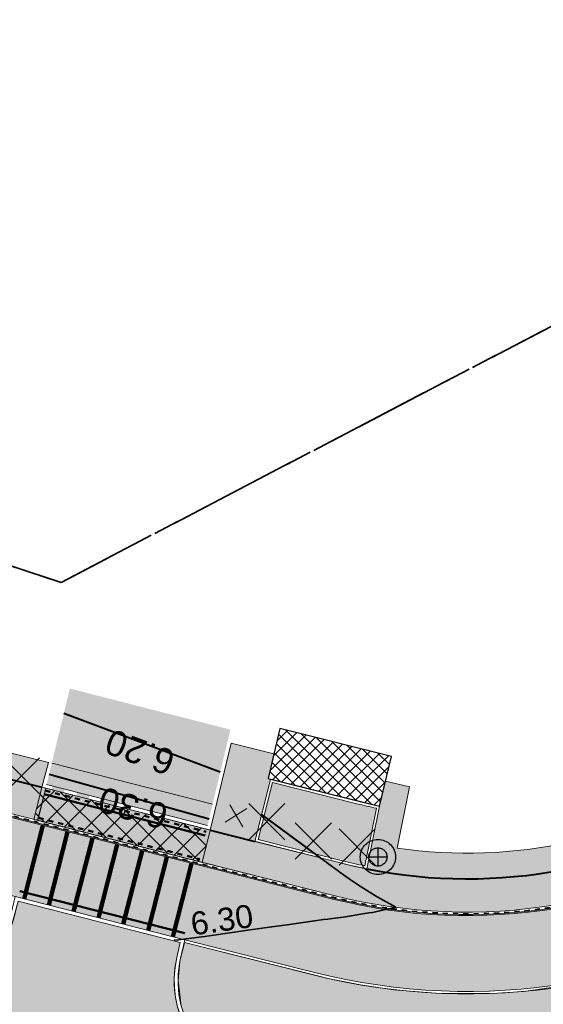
# Model space of a CAD drawing. Header units: metres. Extents: x 538891 to 1080079, y 6588829 to 13178720.
# Tile 598 of 656: x 540077 to 540097, y 6589278 to 6589317. Entities that reach past the tile are written whole.
import ezdxf

# ---------------------------------------------------------------- set-up
doc = ezdxf.new("R2010")
doc.units = ezdxf.units.M
doc.header["$LTSCALE"] = 0.4
for name, pattern in [('#16_019061_PP_TL_liiklusskeem$0$VIA31', [1, 0.5, -0.5]), ('#9_DASHED', [47.625, 31.75, -15.875]), ('#9_VIA31', [1, 0.5, -0.5]), ('KATASTRIPIIR', [17.5, 10, -2.5, 2.500000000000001, -2.500000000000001])]:
    doc.linetypes.add(name, pattern=pattern)
doc.layers.add('GEO', color=7, linetype='Continuous')
doc.layers.add('KOLDE PST', color=7, linetype='Continuous')
doc.styles.add('Swis721 Lt BT', font='swissl.ttf')

# ---------------------------------------------------------------- blocks, each defined once
blk = doc.blocks.new('#9_019061_PP_TL (2D)')
at = {"linetype": 'Continuous', "lineweight": 0, "true_color": 0xffdf7f}
blk.add_hatch(color=41, dxfattribs=at).paths.add_polyline_path([(540078.0032806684, 6589286.742313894), (539977.6468669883, 6589311.778495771), (539969.9075633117, 6589313.554667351), (539852.4138452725, 6589342.430809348), (539846.469636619, 6589343.924182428), (539792.5735380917, 6589357.385167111), (539787.216163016, 6589358.722468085), (539640.4988541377, 6589395.799547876), (539628.2653642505, 6589398.679031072), (539563.8528905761, 6589414.96441731), (539555.9774451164, 6589416.819425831), (539478.7291213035, 6589436.23695716), (539478.412205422, 6589434.976177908), (539555.6416252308, 6589415.563398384), (539563.5342388, 6589413.704075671), (539630.8259227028, 6589396.690739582), (539632.5627005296, 6589396.29121415), (539640.054637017, 6589394.570937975), (539786.8498664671, 6589357.474166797), (539792.2585289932, 6589356.123910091), (539846.1546275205, 6589342.662925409), (539852.1035803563, 6589341.168376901), (539969.5972983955, 6589312.292234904), (539977.3441096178, 6589310.514182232), (540019.7245198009, 6589299.9414284), (540032.9319836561, 6589296.646527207), (540077.6886104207, 6589285.480972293), (540077.6957445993, 6589285.479145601)])
at = {"linetype": 'Continuous', "lineweight": 0, "true_color": 0xadadad}
h = blk.add_hatch(color=253, dxfattribs=at)
edge = h.paths.add_edge_path()
edge.add_line((539477.7626632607, 6589431.943014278), (539486.2567841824, 6589429.807888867))
edge.add_line((539486.2567841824, 6589429.807888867), (539486.1105153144, 6589429.225990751))
edge.add_line((539486.1105153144, 6589429.225990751), (539487.5652606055, 6589428.86031858))
edge.add_line((539487.5652606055, 6589428.86031858), (539487.7115294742, 6589429.442216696))
edge.add_line((539487.7115294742, 6589429.442216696), (539555.6592118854, 6589412.362541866))
edge.add_line((539555.6592118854, 6589412.362541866), (539562.7557662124, 6589410.648743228))
edge.add_line((539562.7557662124, 6589410.648743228), (539566.8068955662, 6589409.679105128))
edge.add_line((539566.8068955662, 6589409.679105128), (539620.1116983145, 6589396.202067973))
edge.add_arc((539619.5969534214, 6589394.166131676), 2.099999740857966, -13.653471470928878, 75.8112727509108, ccw=False)
edge.add_line((539621.6376095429, 6589393.670428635), (539620.7163126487, 6589389.877732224))
edge.add_line((539620.7163126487, 6589389.877732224), (539624.408929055, 6589388.980746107))
edge.add_line((539624.408929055, 6589388.980746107), (539625.312583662, 6589392.700814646))
edge.add_arc((539627.353239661, 6589392.205112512), 2.099999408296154, 75.81124942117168, 166.3465518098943, ccw=False)
edge.add_line((539627.8679853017, 6589394.241048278), (539632.6017820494, 6589393.044203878))
edge.add_line((539632.6017820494, 6589393.044203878), (539643.071860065, 6589390.610996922))
edge.add_line((539643.071860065, 6589390.610996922), (539786.0372070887, 6589354.482079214))
edge.add_line((539786.0372070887, 6589354.482079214), (539792.3012314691, 6589352.918019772))
edge.add_line((539792.3012314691, 6589352.918019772), (539845.3438683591, 6589339.670194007))
edge.add_line((539845.3438683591, 6589339.670194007), (539851.4124813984, 6589338.145976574))
edge.add_line((539851.4124813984, 6589338.145976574), (539860.7490034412, 6589335.851362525))
edge.add_line((539860.7490034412, 6589335.851362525), (539968.6993229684, 6589309.320678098))
edge.add_line((539968.6993229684, 6589309.320678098), (539969.2265677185, 6589309.197134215))
edge.add_line((539969.2265677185, 6589309.197134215), (539974.9736439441, 6589307.850480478))
edge.add_line((539974.9736439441, 6589307.850480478), (539975.8875834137, 6589307.636268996))
edge.add_line((539975.8875834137, 6589307.636268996), (539978.9424721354, 6589306.920423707))
edge.add_line((539978.9424721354, 6589306.920423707), (540047.1253681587, 6589289.910655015))
edge.add_arc((540046.6170546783, 6589287.873103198), 2.100000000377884, -13.970976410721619, 75.99219687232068, ccw=False)
edge.add_line((540048.6549327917, 6589287.366099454), (540047.8150951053, 6589283.990410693))
edge.add_line((540047.8150951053, 6589283.990410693), (540051.5026840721, 6589283.072975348))
edge.add_line((540051.5026840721, 6589283.072975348), (540052.341280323, 6589286.443674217))
edge.add_arc((540054.3791583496, 6589285.936670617), 2.099999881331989, 75.99219364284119, 166.0290268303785, ccw=False)
edge.add_line((540054.8874719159, 6589287.97422229), (540076.8168840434, 6589282.503433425))
edge.add_line((540076.8168840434, 6589282.503433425), (540083.4395259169, 6589280.809379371))
edge.add_line((540083.4395259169, 6589280.809379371), (540088.49419581, 6589279.535390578))
edge.add_arc((540094.4575246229, 6589303.195456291), 24.40000000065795, 255.8536971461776, 302.8232301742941)
edge.add_line((540107.6835194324, 6589282.690991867), (540136.9506649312, 6589301.569178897))
edge.add_arc((540138.0889677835, 6589299.804450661), 2.09999979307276, 48.26669205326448, 122.8232344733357, ccw=False)
edge.add_line((540139.4868626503, 6589301.371578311), (540137.7712634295, 6589305.668443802))
edge.add_line((540137.7712634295, 6589305.668443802), (540106.0573725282, 6589285.212032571))
edge.add_arc((540094.4575246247, 6589303.195456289), 21.39999999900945, 255.8536971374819, 302.82323016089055, ccw=False)
edge.add_line((540089.2273919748, 6589282.444415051), (540083.9478910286, 6589283.775070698))
edge.add_line((540083.9478910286, 6589283.775070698), (540077.6641051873, 6589285.384020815))
edge.add_line((540077.6641051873, 6589285.384020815), (540032.9077782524, 6589296.549500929))
edge.add_line((540032.9077782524, 6589296.549500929), (540019.7003143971, 6589299.844402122))
edge.add_line((540019.7003143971, 6589299.844402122), (539977.3208196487, 6589310.41692758))
edge.add_line((539977.3208196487, 6589310.41692758), (539969.5741785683, 6589312.194941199))
edge.add_line((539969.5741785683, 6589312.194941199), (539852.0794640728, 6589341.071328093))
edge.add_line((539852.0794640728, 6589341.071328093), (539846.1303289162, 6589342.565922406))
edge.add_line((539846.1303289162, 6589342.565922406), (539792.2343076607, 6589356.026887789))
edge.add_line((539792.2343076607, 6589356.026887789), (539786.8255053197, 6589357.3771794))
edge.add_line((539786.8255053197, 6589357.3771794), (539640.031194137, 6589394.473718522))
edge.add_line((539640.031194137, 6589394.473718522), (539632.5402822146, 6589396.193759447))
edge.add_line((539632.5402822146, 6589396.193759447), (539630.8024549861, 6589396.593526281))
edge.add_line((539630.8024549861, 6589396.593526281), (539563.5105163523, 6589413.606926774))
edge.add_line((539563.5105163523, 6589413.606926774), (539555.6179698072, 6589415.466233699))
edge.add_line((539555.6179698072, 6589415.466233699), (539478.485107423, 6589434.854742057))
edge.add_line((539478.485107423, 6589434.854742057), (539477.7626632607, 6589431.943014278))
at = {"linetype": 'Continuous', "lineweight": 0, "true_color": 0xffdf7f}
h = blk.add_hatch(color=41, dxfattribs=at)
edge = h.paths.add_edge_path()
edge.add_line((540083.9959051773, 6589283.866096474), (540089.251831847, 6589282.541382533))
edge.add_arc((540094.4575246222, 6589303.195456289), 21.29999999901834, 255.8536971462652, 302.8232301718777)
edge.add_line((540106.0031676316, 6589285.296067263), (540137.8191059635, 6589305.818302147))
edge.add_line((540137.8191059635, 6589305.818302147), (540139.8208759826, 6589300.80469733))
edge.add_line((540139.8208759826, 6589300.80469733), (540140.3260681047, 6589299.929966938))
edge.add_line((540140.3260681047, 6589299.929966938), (540143.4738570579, 6589302.477656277))
edge.add_line((540143.4738570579, 6589302.477656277), (540142.9381833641, 6589303.405164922))
edge.add_arc((540145.5360448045, 6589304.905535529), 2.999999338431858, 122.82321811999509, 210.0081807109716, ccw=False)
edge.add_line((540143.9098987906, 6589307.426576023), (540145.5981616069, 6589308.515556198))
edge.add_line((540145.5981616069, 6589308.515556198), (540145.707795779, 6589308.599105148))
edge.add_line((540145.707795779, 6589308.599105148), (540142.1975151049, 6589315.181875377))
edge.add_line((540142.1975151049, 6589315.181875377), (540142.0505820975, 6589315.10048517))
edge.add_line((540142.0505820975, 6589315.10048517), (540139.902, 6589313.927))
edge.add_line((540139.902, 6589313.927), (540138.547, 6589314.418))
edge.add_line((540138.547, 6589314.418), (540134.9162657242, 6589312.506830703))
edge.add_line((540134.9162657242, 6589312.506830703), (540135.561, 6589311.282))
edge.add_line((540135.561, 6589311.282), (540136.698940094, 6589308.623853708))
edge.add_arc((540134.8603342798, 6589307.836754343), 1.99999918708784, -57.17678947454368, 23.175562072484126, ccw=False)
edge.add_line((540135.944431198, 6589306.156060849), (540105.2985039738, 6589286.388518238))
edge.add_arc((540094.4575246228, 6589303.195456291), 20.00000000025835, 255.8536971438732, 302.82323016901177, ccw=False)
edge.add_line((540089.5695501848, 6589283.801959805), (540084.2902316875, 6589285.132569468))
edge.add_line((540084.2902316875, 6589285.132569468), (540078.0032806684, 6589286.742313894))
edge.add_line((540078.0032806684, 6589286.742313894), (540077.6886104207, 6589285.480972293))
edge.add_line((540077.6886104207, 6589285.480972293), (540083.9959051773, 6589283.866096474))
at = {"linetype": 'Continuous', "lineweight": 9}
h = blk.add_hatch(dxfattribs=at)
h.set_pattern_fill('#9_ANSI37_1', style=0, pattern_type=2)
h.set_pattern_definition([(45, (0, 0), (-0.4490128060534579, 0.4490128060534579), []), (135, (0, 0), (-0.4490128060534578, -0.4490128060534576), [])])
h.paths.add_polyline_path([(540077.5420555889, 6589285.517533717), (540077.8567259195, 6589286.778875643), (540084.4315667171, 6589285.096947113), (540084.1138483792, 6589283.836369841)])
at = {"linetype": 'Continuous', "lineweight": 0, "true_color": 0xadadad}
h = blk.add_hatch(color=253, dxfattribs=at)
edge = h.paths.add_edge_path()
edge.add_line((540090.4674043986, 6589283.702319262), (540090.9167884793, 6589285.955294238))
edge.add_arc((540094.457522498, 6589303.19544702), 17.59999049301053, 255.8536964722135, 258.3941358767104, ccw=False)
edge.add_line((540090.1561071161, 6589286.129179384), (540086.8592127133, 6589286.960135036))
edge.add_line((540086.8592127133, 6589286.960135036), (540086.2970956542, 6589284.72988294))
edge.add_line((540086.2970956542, 6589284.72988294), (540089.5942812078, 6589283.898853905))
edge.add_arc((540093.1482727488, 6589297.650055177), 14.20304165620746, 255.5090253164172, 259.1199736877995)
at = {"linetype": 'Continuous', "lineweight": 0, "true_color": 0xffcdcd}
h = blk.add_hatch(color=254, dxfattribs=at)
edge = h.paths.add_edge_path()
edge.add_arc((540087.0193858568, 6589279.20546182), 4.000027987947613, 166.7333865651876, 255.4242021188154, ccw=False)
edge.add_line((540083.1261075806, 6589280.123398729), (540083.2602063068, 6589280.700419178))
edge.add_line((540083.2602063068, 6589280.700419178), (540076.9267293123, 6589282.320505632))
edge.add_line((540076.9267293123, 6589282.320505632), (540076.6683064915, 6589281.352277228))
edge.add_arc((540071.9425969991, 6589282.985573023), 4.999998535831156, 259.6535575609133, 340.93386922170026, ccw=False)
edge.add_line((540071.0445989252, 6589278.066875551), (540086.0127365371, 6589275.334172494))
at = {"color": 5, "linetype": 'Continuous', "lineweight": 40, "true_color": 0x0000ff}
for p, q in [((540078.7132735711, 6589289.663133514), (540084.8179900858, 6589287.377482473)), ((540084.380751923, 6589285.522073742), (540078.1335933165, 6589287.277557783)), ((540086.4376188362, 6589285.696589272), (540088.7255248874, 6589284.014689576)), ((540084.4315667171, 6589285.096947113), (540086.1756882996, 6589284.65735533))]:
    blk.add_line(p, q, dxfattribs=at)
at = {"color": 7, "linetype": '#9_DASHED', "lineweight": 9}
blk.add_line((540084.5166561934, 6589286.106863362), (540078.2398572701, 6589287.714024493), dxfattribs=at)
at = {"color": 1, "linetype": 'Continuous', "lineweight": 9, "true_color": 0xff0000}
for p, q in [((540078.0032806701, 6589286.742313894), (540084.2902316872, 6589285.132569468)), ((540078.0404872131, 6589286.887626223), (540084.3274382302, 6589285.277881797))]:
    blk.add_line(p, q, dxfattribs=at)
at = {"color": 5, "linetype": '#9_DASHED', "lineweight": 50, "true_color": 0x0000ff}
for p, q in [((540077.9412697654, 6589286.500126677), (540084.2282207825, 6589284.890382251)), ((540076.9885853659, 6589282.718254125), (540083.4345352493, 6589281.068453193))]:
    blk.add_line(p, q, dxfattribs=at)
at = {"color": 1, "linetype": 'Continuous', "lineweight": 9, "true_color": 0xff0000, "flags": 128}
for points in [[(539981.796562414, 6589300.260590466), (540047.6818387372, 6589283.868991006), (540051.5635113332, 6589282.90326959), (540070.7354442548, 6589278.133483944, 0.4156852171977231), (540076.8006875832, 6589281.802804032), (540076.9267293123, 6589282.320505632), (540083.2602063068, 6589280.700419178), (540083.1261075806, 6589280.123398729, 0.4512525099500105), (540086.5931442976, 6589275.228208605, 0.08837106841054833), (540098.6632348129, 6589275.514511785, 0.08862814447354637), (540108.4754501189, 6589279.39720579), (540134.2044392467, 6589295.299090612, 0.03171887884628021), (540139.3733184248, 6589298.965877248), (540144.0966168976, 6589302.788718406, 0.1623687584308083), (540145.7917529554, 6589305.460266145, 0.07592737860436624), (540145.9654709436, 6589307.344822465, 0.06130623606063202), (540145.4996302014, 6589308.993169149)], [(539981.8327769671, 6589300.406153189), (540047.7180532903, 6589284.014553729), (540051.5997258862, 6589283.048832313), (540070.771658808, 6589278.279046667, 0.4156852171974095), (540076.6549448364, 6589281.838287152), (540076.8168840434, 6589282.503433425), (540083.4395259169, 6589280.809379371), (540083.2721590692, 6589280.089207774, 0.4515373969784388), (540086.6125160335, 6589275.376992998, 0.08839653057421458), (540098.6334344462, 6589275.661521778, 0.08862814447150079), (540108.3965886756, 6589279.524802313), (540134.1255777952, 6589295.42668713, 0.03171887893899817), (540139.278950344, 6589299.082473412), (540144.0020705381, 6589302.905170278, 0.1623569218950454), (540145.6461773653, 6589305.496428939, 0.07563966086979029), (540145.8161509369, 6589307.328893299, 0.06104989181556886), (540145.361347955, 6589308.935048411)]]:
    blk.add_lwpolyline(points, format="xyb", dxfattribs=at)
at = {"color": 26, "linetype": 'Continuous', "lineweight": 9, "true_color": 0x7f1f00, "flags": 128}
for points in [[(539478.3783714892, 6589434.840327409), (539555.608507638, 6589415.427367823), (539563.5010273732, 6589413.568067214), (539630.7930678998, 6589396.554640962), (539632.5313148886, 6589396.154777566), (539640.0218169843, 6589394.43483074), (539786.8157608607, 6589357.338384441), (539792.2246191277, 6589355.988078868), (539846.1206094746, 6589342.527121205), (539852.0698175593, 6589341.032508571), (539969.5649306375, 6589312.156023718), (539977.311503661, 6589310.378025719), (540019.6906322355, 6589299.805591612), (540032.8980960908, 6589296.510690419), (540077.6543030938, 6589285.345240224), (540083.9380421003, 6589283.736302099), (540089.2176160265, 6589282.405628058, 0.2078616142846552), (540106.079054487, 6589285.178418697), (540137.8949928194, 6589305.700653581)], [(539478.412205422, 6589434.976177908), (539555.6416252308, 6589415.563398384), (539563.5342388, 6589413.704075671), (539630.8259227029, 6589396.690739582), (539632.5627005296, 6589396.29121415), (539640.0546370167, 6589394.570937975), (539786.8498664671, 6589357.474166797), (539792.2585289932, 6589356.123910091), (539846.1546275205, 6589342.662925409), (539852.1035803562, 6589341.168376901), (539969.5972983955, 6589312.292234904), (539977.3441096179, 6589310.514182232), (540019.7245198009, 6589299.9414284), (540032.9319836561, 6589296.646527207), (540077.6886104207, 6589285.480972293), (540083.9725133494, 6589283.871992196), (540089.2518318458, 6589282.541382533, 0.2078616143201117), (540106.0031676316, 6589285.296067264), (540137.8191059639, 6589305.818302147)]]:
    blk.add_lwpolyline(points, format="xyb", dxfattribs=at)
at = {"color": 26, "linetype": '#9_VIA31', "lineweight": 35, "true_color": 0x7f1f00, "flags": 128}
blk.add_lwpolyline([(538967.1483286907, 6589597.119765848), (538965.7734895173, 6589591.531124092), (538963.4364157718, 6589580.668595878, 0.09040084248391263), (538963.1941860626, 6589573.007599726), (538965.8296753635, 6589555.415316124, 0.2761386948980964), (538973.2353764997, 6589546.397497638), (538977.321869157, 6589545.18539376), (538983.1510333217, 6589543.646879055, 0.05419097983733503), (538991.0305051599, 6589542.457839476), (538997.3019925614, 6589542.197423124, -0.05419032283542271), (539002.2450342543, 6589541.451494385), (539020.5147111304, 6589536.629505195), (539037.1212181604, 6589531.450152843, 0.09107514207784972), (539048.3728820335, 6589530.085704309), (539075.1435589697, 6589531.719990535, -0.0767516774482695), (539091.290335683, 6589530.226055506), (539160.9258938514, 6589512.781363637), (539209.5338009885, 6589500.51189191), (539288.5486192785, 6589480.452743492, 0.01912560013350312), (539291.6426194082, 6589479.792093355), (539316.1156700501, 6589475.537682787), (539397.2134255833, 6589455.141470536), (539432.3306023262, 6589446.274454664), (539471.4817875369, 6589436.614109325), (539478.3952884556, 6589434.908252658), (539555.6250664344, 6589415.495383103), (539563.5176330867, 6589413.636071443), (539630.8094953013, 6589396.622690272), (539632.5470077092, 6589396.222995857), (539640.0382270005, 6589394.502884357), (539786.8328136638, 6589357.40627562), (539792.2415740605, 6589356.055994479), (539846.1376184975, 6589342.595023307), (539852.0866989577, 6589341.100442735), (539969.5811145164, 6589312.224129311), (539977.3278066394, 6589310.446103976), (540019.7075760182, 6589299.873510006), (540032.9150398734, 6589296.578608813), (540077.6714567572, 6589285.413106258), (540083.9552777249, 6589283.804147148), (540089.2347239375, 6589282.473505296, 0.2078616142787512), (540106.0411110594, 6589285.23724298), (540137.8570493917, 6589305.759477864)], format="xyb", dxfattribs=at)
at = {"color": 41, "linetype": 'Continuous', "lineweight": 9, "true_color": 0xffdf7f, "flags": 128}
blk.add_lwpolyline([(539640.054637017, 6589394.570937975), (539786.8498664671, 6589357.474166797), (539792.2585289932, 6589356.123910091), (539846.1546275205, 6589342.662925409), (539852.1035803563, 6589341.168376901), (539969.5972983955, 6589312.292234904), (539977.3441096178, 6589310.514182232), (540019.7245198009, 6589299.9414284), (540032.9319836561, 6589296.646527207), (540077.6886104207, 6589285.480972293), (540077.6957445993, 6589285.479145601), (540078.0032806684, 6589286.742313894), (539977.6468669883, 6589311.778495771), (539969.9075633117, 6589313.554667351), (539852.4138452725, 6589342.430809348), (539846.469636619, 6589343.924182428), (539792.5735380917, 6589357.385167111), (539787.216163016, 6589358.722468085), (539640.4988541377, 6589395.799547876)], dxfattribs=at)
at = {"color": 251, "linetype": 'Continuous', "lineweight": 9, "true_color": 0x5b5b5b, "flags": 128}
blk.add_lwpolyline([(539978.9424721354, 6589306.920423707), (540047.1253681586, 6589289.910655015, -0.4140253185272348), (540048.6549327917, 6589287.366099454), (540047.8150951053, 6589283.990410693), (540051.5026840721, 6589283.072975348), (540052.341280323, 6589286.443674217, -0.4144018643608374), (540054.8874719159, 6589287.97422229), (540076.8168840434, 6589282.503433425), (540083.4395259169, 6589280.809379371), (540088.4941958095, 6589279.535390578, 0.2078616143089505), (540107.6835194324, 6589282.690991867), (540136.9506649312, 6589301.569178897, -0.337297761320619), (540139.4868626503, 6589301.371578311), (540137.7712634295, 6589305.668443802), (540106.057372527, 6589285.212032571, -0.2078616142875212), (540089.2273919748, 6589282.444415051), (540083.9478910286, 6589283.775070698), (540077.6641051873, 6589285.384020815), (540032.9077782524, 6589296.549500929), (540019.7003143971, 6589299.844402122)], format="xyb", dxfattribs=at)
at = {"color": 41, "linetype": 'Continuous', "lineweight": 9, "true_color": 0xffdf7f, "flags": 128}
blk.add_lwpolyline([(540083.9959051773, 6589283.866096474), (540089.251831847, 6589282.541382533, 0.2078616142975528), (540106.0031676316, 6589285.296067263), (540137.8191059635, 6589305.818302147), (540139.8208759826, 6589300.80469733), (540140.3260681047, 6589299.929966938), (540143.4738570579, 6589302.477656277), (540142.9381833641, 6589303.405164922, -0.39989535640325), (540143.9098987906, 6589307.426576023), (540145.5981616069, 6589308.515556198), (540145.707795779, 6589308.599105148), (540142.1975151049, 6589315.181875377), (540142.0505820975, 6589315.10048517), (540139.902, 6589313.927), (540138.547, 6589314.418), (540134.9162657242, 6589312.506830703), (540135.561, 6589311.282), (540136.698940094, 6589308.623853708, -0.3657123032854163), (540135.944431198, 6589306.156060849), (540105.2985039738, 6589286.388518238, -0.2078616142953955), (540089.5695501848, 6589283.801959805), (540084.2902316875, 6589285.132569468), (540078.0032806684, 6589286.742313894), (540077.6886104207, 6589285.480972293)], format="xyb", close=True, dxfattribs=at)
at = {"color": 5, "linetype": 'Continuous', "lineweight": 40, "true_color": 0x0000ff, "flags": 128}
for points in [[(540024.6864499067, 6589302.870929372), (540024.6292557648, 6589301.719897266, 0.3582332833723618), (540026.142683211, 6589299.680115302), (540033.2466539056, 6589297.907868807), (540077.8567258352, 6589286.778875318)], [(540090.5453387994, 6589283.581818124, 0.1948492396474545), (540105.2985039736, 6589286.388518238), (540125.2187078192, 6589299.237647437)]]:
    blk.add_lwpolyline(points, format="xyb", dxfattribs=at)
at = {"color": 144, "linetype": 'Continuous', "lineweight": 9, "true_color": 0x007299, "flags": 128}
for points in [[(540083.4168854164, 6589280.711958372), (540088.4697559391, 6589279.438423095, 0.2078616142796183), (540107.7377243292, 6589282.606957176), (540137.004869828, 6589301.485144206, -0.4286786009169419), (540139.8208759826, 6589300.80469733)], [(540083.4395259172, 6589280.809379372), (540088.4941958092, 6589279.535390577, 0.2078616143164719), (540107.6835194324, 6589282.690991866), (540136.9506649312, 6589301.569178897, -0.3372977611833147), (540139.4868626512, 6589301.37157831)]]:
    blk.add_lwpolyline(points, format="xyb", dxfattribs=at)
for points in [[(540090.5453388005, 6589283.581818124), (540091.0343620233, 6589286.033522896, -0.01250586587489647), (540090.1805469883, 6589286.226146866), (540086.786685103, 6589287.08154239), (540086.1756882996, 6589284.65735533), (540089.5695501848, 6589283.801959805, 0.01748804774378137), (540090.5461152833, 6589283.585711)], [(540090.4674043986, 6589283.702319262), (540090.9167884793, 6589285.955294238, -0.01108521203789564), (540090.1561071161, 6589286.129179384), (540086.8592127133, 6589286.960135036), (540086.2970956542, 6589284.72988294), (540089.5942811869, 6589283.89885391, 0.01575703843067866)]]:
    blk.add_lwpolyline(points, format="xyb", close=True, dxfattribs=at)
at = {"color": 7, "linetype": 'Continuous', "lineweight": 9, "flags": 128}
blk.add_lwpolyline([(540077.5420555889, 6589285.517533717), (540077.8567259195, 6589286.778875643), (540084.4315667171, 6589285.096947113), (540084.1138483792, 6589283.836369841)], close=True, dxfattribs=at)
at = {"color": 5, "linetype": 'Continuous', "lineweight": 35, "true_color": 0x0000ff, "flags": 128}
blk.add_lwpolyline([(540083.0229225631, 6589280.811901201), (540083.1341424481, 6589280.801182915), (540083.1344331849, 6589280.801217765), (540083.1936544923, 6589280.80614888), (540084.0989405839, 6589280.930738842), (540084.219731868, 6589280.947664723), (540084.3823869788, 6589280.970605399), (540085.2890159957, 6589281.098475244), (540085.9907903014, 6589281.197452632), (540086.3583001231, 6589281.249285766), (540086.8330896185, 6589281.316249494), (540087.4275842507, 6589281.400096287), (540088.0584409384, 6589281.489071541), (540088.4968683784, 6589281.550906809), (540088.8557457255, 6589281.601522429), (540089.0208155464, 6589281.624803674), (540089.2034615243, 6589281.640505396), (540089.6182224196, 6589281.69598216), (540090.6182128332, 6589281.863381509), (540090.7683116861, 6589281.882583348), (540090.8854502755, 6589281.902962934), (540091.677079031, 6589282.081857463), (540091.0584540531, 6589282.426804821), (540090.8808187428, 6589282.532545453), (540090.3269107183, 6589282.878786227), (540089.9420737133, 6589283.134750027), (540089.6379581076, 6589283.351556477), (540089.4828481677, 6589283.457961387), (540089.3819995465, 6589283.532097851), (540089.0565177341, 6589283.77136806), (540088.9775151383, 6589283.829444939), (540088.7255248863, 6589284.014689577)], dxfattribs=at)
at = {"color": 254, "linetype": 'Continuous', "lineweight": 9, "true_color": 0xffcdcd, "flags": 128}
blk.add_lwpolyline([(540086.0127365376, 6589275.334172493, -0.407536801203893), (540083.1261075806, 6589280.123398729), (540083.2602063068, 6589280.700419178), (540076.9267293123, 6589282.320505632), (540076.6683064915, 6589281.352277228, -0.3703096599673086), (540071.0445989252, 6589278.066875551), (540086.0127365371, 6589275.334172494)], format="xyb", close=True, dxfattribs=at)
at = {"color": 254, "linetype": 'Continuous', "lineweight": 9, "true_color": 0xd7cdff}
blk.add_solid([(540078.9480059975, 6589290.629484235), (540085.2141843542, 6589289.025042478), (540078.2398572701, 6589287.714024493), (540084.5166561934, 6589286.106863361)], dxfattribs=at)
at = {"color": 163, "linetype": 'Continuous', "lineweight": 9, "true_color": 0x6f82b8}
blk.add_solid([(540078.0404872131, 6589286.887626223), (540084.3274382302, 6589285.277881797), (540078.2398572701, 6589287.714024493), (540084.5166561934, 6589286.106863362)], dxfattribs=at)
at = {"color": 5, "true_color": 0x0000ff, "attachment_point": 8, "style": 'Swis721 Lt BT'}
for s, insert, char_height, rotation, line_spacing_factor in [('6.20', (540081.8617304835, 6589288.624388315), 0.9999999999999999, 159.87207509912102, 0.25), ('6.30', (540081.5548167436, 6589286.45182913), 1, 164.09649799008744, 0.25), ('6.30', (540084.9463002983, 6589281.135980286), 0.9000000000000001, 8.027975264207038, 1.004016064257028)]:
    blk.add_mtext(s, dxfattribs=dict(at, insert=insert, char_height=char_height, rotation=rotation, line_spacing_factor=line_spacing_factor))
blk = doc.blocks.new('KOLDE PST TL')
at = {"color": 7}
blk.add_blockref('#9_019061_PP_TL (2D)', (0, 0), dxfattribs=at)
blk = doc.blocks.new('#13_Kolde pst HP -xref$0$likvideeritav')
at = {"color": 1, "linetype": 'Continuous', "lineweight": 25, "true_color": 0xff0000}
for p, q in [((0.7071067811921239, -0.7071067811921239), (-0.7071067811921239, 0.7071067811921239)), ((0.7071067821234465, 0.7071067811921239), (-0.7071067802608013, -0.7071067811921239))]:
    blk.add_line(p, q, dxfattribs=at)
blk = doc.blocks.new('#13_KOLDE TAIM (2D)')
at = {"linetype": 'Continuous', "lineweight": 0, "true_color": 0xc4f877}
h = blk.add_hatch(color=71, dxfattribs=at)
edge = h.paths.add_edge_path()
edge.add_line((540091.034362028, 6589286.033522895), (540090.5453388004, 6589283.581818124))
edge.add_arc((540094.4575246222, 6589303.19545629), 19.99999999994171, 258.7196811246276, 302.8232301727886)
edge.add_line((540105.2985039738, 6589286.388518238), (540125.2187078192, 6589299.237647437))
edge.add_line((540125.2187078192, 6589299.237647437), (540123.8635853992, 6589301.338514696))
edge.add_line((540123.8635853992, 6589301.338514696), (540127.6451464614, 6589303.777735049))
edge.add_line((540127.6451464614, 6589303.777735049), (540129.000268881, 6589301.676867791))
edge.add_line((540129.000268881, 6589301.676867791), (540135.944431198, 6589306.156060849))
edge.add_arc((540134.8603342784, 6589307.836754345), 1.999999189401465, 302.8232105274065, 383.1755620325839)
edge.add_line((540136.698940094, 6589308.623853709), (540135.561, 6589311.282))
edge.add_line((540135.561, 6589311.282), (540134.916265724, 6589312.506830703))
edge.add_line((540134.916265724, 6589312.506830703), (540134.0313732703, 6589312.041035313))
edge.add_line((540134.0313732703, 6589312.041035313), (540134.657455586, 6589310.851638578))
edge.add_line((540134.657455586, 6589310.851638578), (540135.7796366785, 6589308.230304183))
edge.add_arc((540134.8603337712, 6589307.836754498), 0.9999995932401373, -57.176789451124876, 23.175562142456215, ccw=False)
edge.add_line((540135.4023822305, 6589306.996407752), (540130.4584084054, 6589303.807396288))
edge.add_line((540130.4584084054, 6589303.807396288), (540129.1657736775, 6589303.265134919))
edge.add_line((540129.1657736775, 6589303.265134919), (540127.9434443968, 6589305.160130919))
edge.add_line((540127.9434443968, 6589305.160130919), (540122.4811895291, 6589301.636812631))
edge.add_line((540122.4811895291, 6589301.636812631), (540123.836311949, 6589299.535945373))
edge.add_line((540123.836311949, 6589299.535945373), (540104.7564550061, 6589287.22886514))
edge.add_arc((540094.457524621, 6589303.195456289), 18.9999999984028, 261.7366424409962, 302.8232301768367, ccw=False)
edge.add_line((540091.7267811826, 6589284.392716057), (540092.2058211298, 6589286.794369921))
edge.add_line((540092.2058211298, 6589286.794369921), (540091.2724341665, 6589287.004945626))
edge.add_line((540091.2724341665, 6589287.004945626), (540091.034362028, 6589286.033522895))
h = blk.add_hatch(color=71, dxfattribs=at)
edge = h.paths.add_edge_path()
edge.add_line((540024.6864499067, 6589302.870929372), (540024.629255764, 6589301.719897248))
edge.add_arc((540026.6267911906, 6589301.620640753), 1.99999990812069, 177.1553421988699, 255.9921990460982)
edge.add_line((540026.1426832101, 6589299.680115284), (540077.8567258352, 6589286.778875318))
edge.add_line((540077.8567258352, 6589286.778875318), (540078.1077317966, 6589287.746904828))
edge.add_line((540078.1077317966, 6589287.746904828), (540026.3847372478, 6589300.650378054))
edge.add_arc((540026.6267912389, 6589301.620640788), 0.999999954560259, 177.1553421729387, 255.9921989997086, ccw=False)
edge.add_line((540025.6280235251, 6589301.670269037), (540025.6852176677, 6589302.821301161))
edge.add_line((540025.6852176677, 6589302.821301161), (540024.6864499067, 6589302.870929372))
for points in [[(540140.3223931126, 6589299.926992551), (540139.6343005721, 6589301.074074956), (540139.155835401, 6589301.496134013), (540138.558719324, 6589301.74850119), (540138.0824800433, 6589301.804439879), (540137.6232770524, 6589301.749477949), (540137.1380599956, 6589301.563931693), (540115.8528205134, 6589287.841437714), (540106.135984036, 6589281.65796373), (540104.1926154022, 6589280.712618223), (540102.6746394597, 6589280.114532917), (540101.7576275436, 6589279.808312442), (540099.9660612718, 6589279.322751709), (540099.1000666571, 6589279.139338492), (540096.6611851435, 6589278.794762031), (540095.4380122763, 6589278.715083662), (540093.2344718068, 6589278.72600305), (540091.597527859, 6589278.862959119), (540090.2913811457, 6589279.052274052), (540089.0216832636, 6589279.306094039), (540083.4168854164, 6589280.711958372), (540083.2458730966, 6589279.96921358), (540083.1693945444, 6589279.222227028), (540083.2964781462, 6589278.224303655), (540083.6314978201, 6589277.376547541), (540084.307452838, 6589276.472673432), (540085.0850292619, 6589275.876651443), (540085.9303806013, 6589275.512660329), (540087.0085177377, 6589275.318426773), (540088.5341397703, 6589275.136676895), (540090.7406744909, 6589274.995501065), (540092.8668121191, 6589274.994208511), (540095.1641064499, 6589275.141449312), (540097.59843541, 6589275.468219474), (540101.1628695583, 6589276.290371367), (540105.7154792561, 6589278.051996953), (540111.5810349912, 6589281.492959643), (540134.9825078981, 6589295.968434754), (540136.9907147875, 6589297.337332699)], [(540086.9115654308, 6589288.07475617), (540086.6893782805, 6589287.106067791), (540086.786685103, 6589287.08154239), (540086.1756882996, 6589284.65735533), (540084.4315667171, 6589285.096947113), (540085.2466026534, 6589288.491265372), (540086.9115654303, 6589288.07475617)]]:
    blk.add_hatch(color=71, dxfattribs=at).paths.add_polyline_path(points)
at = {"linetype": 'Continuous', "lineweight": 5, "true_color": 0xcc9900}
h = blk.add_hatch(dxfattribs=at)
h.set_pattern_fill('#13_ANSI37', color=42, style=0, pattern_type=2)
h.set_pattern_definition([(45, (0, 0), (-0.2245064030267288, 0.2245064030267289), []), (135, (0, 0), (-0.2245064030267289, -0.2245064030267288), [])])
h.paths.add_polyline_path([(540091.040036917, 6589286.034185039), (540091.5056949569, 6589287.979313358), (540087.1395124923, 6589289.068556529), (540086.6923044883, 6589287.11882543)])
at = {"color": 71, "linetype": 'Continuous', "lineweight": 5, "true_color": 0xc4f877, "flags": 128}
for points in [[(540091.034362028, 6589286.033522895), (540090.5453387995, 6589283.581818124, 0.1948492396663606), (540105.2985039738, 6589286.388518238), (540125.2187078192, 6589299.237647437), (540123.8635853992, 6589301.338514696), (540127.6451464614, 6589303.777735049), (540129.000268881, 6589301.676867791), (540135.944431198, 6589306.156060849, 0.365712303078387), (540136.698940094, 6589308.623853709), (540135.561, 6589311.282), (540134.916265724, 6589312.506830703), (540134.0313732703, 6589312.041035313), (540134.657455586, 6589310.851638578), (540135.7796366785, 6589308.230304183, -0.3657123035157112), (540135.4023822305, 6589306.996407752), (540130.4584084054, 6589303.807396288), (540129.1657736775, 6589303.265134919), (540127.9434443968, 6589305.160130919), (540122.4811895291, 6589301.636812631), (540123.836311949, 6589299.535945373), (540104.7564550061, 6589287.22886514, -0.1812196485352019), (540091.7267811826, 6589284.392716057), (540092.2058211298, 6589286.794369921), (540091.2724341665, 6589287.004945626)], [(540024.6864499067, 6589302.870929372), (540024.629255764, 6589301.719897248, 0.3582332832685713), (540026.1426832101, 6589299.680115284), (540077.8567258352, 6589286.778875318), (540078.1077317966, 6589287.746904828), (540026.3847372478, 6589300.650378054, -0.3582332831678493), (540025.6280235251, 6589301.670269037), (540025.6852176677, 6589302.821301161)]]:
    blk.add_lwpolyline(points, format="xyb", close=True, dxfattribs=at)
blk.add_lwpolyline([(540137.1380599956, 6589301.563931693), (540115.8528205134, 6589287.841437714), (540106.135984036, 6589281.65796373), (540104.1926154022, 6589280.712618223), (540102.6746394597, 6589280.114532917), (540101.7576275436, 6589279.808312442), (540099.9660612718, 6589279.322751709), (540099.1000666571, 6589279.139338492), (540096.6611851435, 6589278.794762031), (540095.4380122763, 6589278.715083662), (540093.2344718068, 6589278.72600305), (540091.597527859, 6589278.862959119), (540090.2913811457, 6589279.052274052), (540089.0216832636, 6589279.306094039), (540083.4168854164, 6589280.711958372), (540083.2458730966, 6589279.96921358), (540083.1693945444, 6589279.222227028), (540083.2964781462, 6589278.224303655)], dxfattribs=at)
at = {"color": 42, "linetype": 'Continuous', "lineweight": 25, "true_color": 0xcc9900, "flags": 128}
blk.add_lwpolyline([(540091.040036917, 6589286.034185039), (540091.5056949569, 6589287.979313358), (540087.1395124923, 6589289.068556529), (540086.6923044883, 6589287.11882543)], close=True, dxfattribs=at)
at = {"color": 71, "linetype": 'Continuous', "lineweight": 5, "true_color": 0xc4f877, "flags": 128}
blk.add_lwpolyline([(540086.9115654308, 6589288.07475617), (540086.6893782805, 6589287.106067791), (540086.786685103, 6589287.08154239), (540086.1756882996, 6589284.65735533), (540084.4315667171, 6589285.096947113), (540085.2466026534, 6589288.491265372), (540086.9115654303, 6589288.07475617)], close=True, dxfattribs=at)
at = {"color": 1, "true_color": 0xff0000}
for p in [(540077.0567182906, 6589287.220643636), (540086.6359461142, 6589285.425347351), (540088.4526708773, 6589284.674807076), (540090.1672384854, 6589284.439342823)]:
    blk.add_blockref('#13_Kolde pst HP -xref$0$likvideeritav', p, dxfattribs=at)
blk = doc.blocks.new('Kolde pst Taim')
at = {"color": 13, "true_color": 0xff4646}
blk.add_blockref('#13_KOLDE TAIM (2D)', (0, 0), dxfattribs=at)
blk = doc.blocks.new('#15_Kolde pst ELV-3 (2D)')
at = {"color": 1, "linetype": 'Continuous', "lineweight": 25, "true_color": 0xff0000}
for p, q in [((540090.9758755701, 6589284.405618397), (540090.9758755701, 6589283.693777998)), ((540090.6199553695, 6589284.049698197), (540091.3317957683, 6589284.049698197))]:
    blk.add_line(p, q, dxfattribs=at)
at = {"color": 1, "linetype": 'Continuous', "lineweight": 25, "true_color": 0xff0000, "flags": 128}
for points in [[(540091.6636029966, 6589284.049698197), (540091.660291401, 6589283.982289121), (540091.6503885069, 6589283.915529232), (540091.6339896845, 6589283.850061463), (540091.6112528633, 6589283.786516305), (540091.5823970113, 6589283.725505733), (540091.5477000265, 6589283.667617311), (540091.5074960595, 6589283.613408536), (540091.4621722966, 6589283.563401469), (540091.4121652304, 6589283.518077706), (540091.3579564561, 6589283.477873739), (540091.3000680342, 6589283.443176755), (540091.2390574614, 6589283.414320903), (540091.1755123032, 6589283.391584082), (540091.1100445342, 6589283.375185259), (540091.0432846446, 6589283.365282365), (540090.9758755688, 6589283.36197077), (540090.9084664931, 6589283.365282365), (540090.8417066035, 6589283.375185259), (540090.7762388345, 6589283.391584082), (540090.7126936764, 6589283.414320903), (540090.6516831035, 6589283.443176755), (540090.5937946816, 6589283.477873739), (540090.5395859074, 6589283.518077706), (540090.4895788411, 6589283.563401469), (540090.4442550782, 6589283.613408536), (540090.4040511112, 6589283.667617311), (540090.3693541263, 6589283.725505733), (540090.3404982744, 6589283.786516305), (540090.3177614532, 6589283.850061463), (540090.3013626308, 6589283.915529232), (540090.2914597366, 6589283.982289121), (540090.2881481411, 6589284.049698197), (540090.2914597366, 6589284.117107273), (540090.3013626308, 6589284.183867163), (540090.3177614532, 6589284.249334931), (540090.3404982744, 6589284.31288009), (540090.3693541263, 6589284.373890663), (540090.4040511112, 6589284.431779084), (540090.4442550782, 6589284.485987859), (540090.4895788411, 6589284.535994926), (540090.5395859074, 6589284.581318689), (540090.5937946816, 6589284.621522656), (540090.6516831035, 6589284.65621964), (540090.7126936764, 6589284.685075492), (540090.7762388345, 6589284.707812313), (540090.8417066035, 6589284.724211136), (540090.9084664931, 6589284.734114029), (540090.9758755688, 6589284.737425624), (540091.0432846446, 6589284.734114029), (540091.1100445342, 6589284.724211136), (540091.1755123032, 6589284.707812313), (540091.2390574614, 6589284.685075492), (540091.3000680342, 6589284.65621964), (540091.3579564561, 6589284.621522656), (540091.4121652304, 6589284.581318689), (540091.4621722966, 6589284.535994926), (540091.5074960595, 6589284.485987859), (540091.5477000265, 6589284.431779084), (540091.5823970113, 6589284.373890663), (540091.6112528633, 6589284.31288009), (540091.6339896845, 6589284.249334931), (540091.6503885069, 6589284.183867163), (540091.660291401, 6589284.117107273)], [(540091.6636029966, 6589284.049698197), (540091.660291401, 6589283.982289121), (540091.6503885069, 6589283.915529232), (540091.6339896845, 6589283.850061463), (540091.6112528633, 6589283.786516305), (540091.5823970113, 6589283.725505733), (540091.5477000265, 6589283.667617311), (540091.5074960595, 6589283.613408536), (540091.4621722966, 6589283.563401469), (540091.4121652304, 6589283.518077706), (540091.3579564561, 6589283.477873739), (540091.3000680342, 6589283.443176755), (540091.2390574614, 6589283.414320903), (540091.1755123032, 6589283.391584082), (540091.1100445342, 6589283.375185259), (540091.0432846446, 6589283.365282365), (540090.9758755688, 6589283.36197077), (540090.9084664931, 6589283.365282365), (540090.8417066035, 6589283.375185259), (540090.7762388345, 6589283.391584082), (540090.7126936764, 6589283.414320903), (540090.6516831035, 6589283.443176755), (540090.5937946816, 6589283.477873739), (540090.5395859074, 6589283.518077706), (540090.4895788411, 6589283.563401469), (540090.4442550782, 6589283.613408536), (540090.4040511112, 6589283.667617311), (540090.3693541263, 6589283.725505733), (540090.3404982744, 6589283.786516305), (540090.3177614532, 6589283.850061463), (540090.3013626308, 6589283.915529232), (540090.2914597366, 6589283.982289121), (540090.2881481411, 6589284.049698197), (540090.2914597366, 6589284.117107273), (540090.3013626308, 6589284.183867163), (540090.3177614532, 6589284.249334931), (540090.3404982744, 6589284.31288009), (540090.3693541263, 6589284.373890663), (540090.4040511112, 6589284.431779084), (540090.4442550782, 6589284.485987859), (540090.4895788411, 6589284.535994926), (540090.5395859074, 6589284.581318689), (540090.5937946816, 6589284.621522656), (540090.6516831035, 6589284.65621964), (540090.7126936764, 6589284.685075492), (540090.7762388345, 6589284.707812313), (540090.8417066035, 6589284.724211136), (540090.9084664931, 6589284.734114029), (540090.9758755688, 6589284.737425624), (540091.0432846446, 6589284.734114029), (540091.1100445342, 6589284.724211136), (540091.1755123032, 6589284.707812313), (540091.2390574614, 6589284.685075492), (540091.3000680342, 6589284.65621964), (540091.3579564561, 6589284.621522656), (540091.4121652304, 6589284.581318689), (540091.4621722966, 6589284.535994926), (540091.5074960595, 6589284.485987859), (540091.5477000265, 6589284.431779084), (540091.5823970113, 6589284.373890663), (540091.6112528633, 6589284.31288009), (540091.6339896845, 6589284.249334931), (540091.6503885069, 6589284.183867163), (540091.660291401, 6589284.117107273)], [(540091.3317957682, 6589284.049698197), (540091.3300819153, 6589284.014811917), (540091.3249568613, 6589283.980261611), (540091.316469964, 6589283.946380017), (540091.3047029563, 6589283.913493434), (540091.2897691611, 6589283.881918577), (540091.271812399, 6589283.851959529), (540091.2510056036, 6589283.823904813), (540091.2275491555, 6589283.798024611), (540091.201668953, 6589283.774568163), (540091.173614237, 6589283.753761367), (540091.1436551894, 6589283.735804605), (540091.1120803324, 6589283.72087081), (540091.0791937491, 6589283.709103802), (540091.0453121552, 6589283.700616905), (540091.010761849, 6589283.695491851), (540090.9758755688, 6589283.693777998), (540090.9409892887, 6589283.695491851), (540090.9064389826, 6589283.700616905), (540090.8725573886, 6589283.709103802), (540090.8396708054, 6589283.72087081), (540090.8080959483, 6589283.735804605), (540090.7781369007, 6589283.753761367), (540090.7500821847, 6589283.774568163), (540090.7242019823, 6589283.798024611), (540090.7007455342, 6589283.823904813), (540090.6799387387, 6589283.851959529), (540090.6619819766, 6589283.881918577), (540090.6470481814, 6589283.913493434), (540090.6352811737, 6589283.946380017), (540090.6267942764, 6589283.980261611), (540090.6216692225, 6589284.014811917), (540090.6199553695, 6589284.049698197), (540090.6216692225, 6589284.084584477), (540090.6267942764, 6589284.119134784), (540090.6352811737, 6589284.153016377), (540090.6470481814, 6589284.185902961), (540090.6619819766, 6589284.217477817), (540090.6799387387, 6589284.247436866), (540090.7007455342, 6589284.275491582), (540090.7242019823, 6589284.301371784), (540090.7500821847, 6589284.324828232), (540090.7781369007, 6589284.345635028), (540090.8080959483, 6589284.363591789), (540090.8396708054, 6589284.378525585), (540090.8725573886, 6589284.390292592), (540090.9064389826, 6589284.398779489), (540090.9409892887, 6589284.403904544), (540090.9758755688, 6589284.405618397), (540091.010761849, 6589284.403904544), (540091.0453121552, 6589284.398779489), (540091.0791937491, 6589284.390292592), (540091.1120803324, 6589284.378525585), (540091.1436551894, 6589284.363591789), (540091.173614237, 6589284.345635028), (540091.201668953, 6589284.324828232), (540091.2275491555, 6589284.301371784), (540091.2510056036, 6589284.275491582), (540091.271812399, 6589284.247436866), (540091.2897691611, 6589284.217477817), (540091.3047029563, 6589284.185902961), (540091.316469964, 6589284.153016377), (540091.3249568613, 6589284.119134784), (540091.3300819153, 6589284.084584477)], [(540091.3317957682, 6589284.049698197), (540091.3300819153, 6589284.014811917), (540091.3249568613, 6589283.980261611), (540091.316469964, 6589283.946380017), (540091.3047029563, 6589283.913493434), (540091.2897691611, 6589283.881918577), (540091.271812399, 6589283.851959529), (540091.2510056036, 6589283.823904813), (540091.2275491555, 6589283.798024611), (540091.201668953, 6589283.774568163), (540091.173614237, 6589283.753761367), (540091.1436551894, 6589283.735804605), (540091.1120803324, 6589283.72087081), (540091.0791937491, 6589283.709103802), (540091.0453121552, 6589283.700616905), (540091.010761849, 6589283.695491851), (540090.9758755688, 6589283.693777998), (540090.9409892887, 6589283.695491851), (540090.9064389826, 6589283.700616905), (540090.8725573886, 6589283.709103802), (540090.8396708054, 6589283.72087081), (540090.8080959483, 6589283.735804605), (540090.7781369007, 6589283.753761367), (540090.7500821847, 6589283.774568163), (540090.7242019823, 6589283.798024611), (540090.7007455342, 6589283.823904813), (540090.6799387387, 6589283.851959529), (540090.6619819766, 6589283.881918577), (540090.6470481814, 6589283.913493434), (540090.6352811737, 6589283.946380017), (540090.6267942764, 6589283.980261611), (540090.6216692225, 6589284.014811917), (540090.6199553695, 6589284.049698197), (540090.6216692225, 6589284.084584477), (540090.6267942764, 6589284.119134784), (540090.6352811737, 6589284.153016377), (540090.6470481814, 6589284.185902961), (540090.6619819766, 6589284.217477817), (540090.6799387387, 6589284.247436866), (540090.7007455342, 6589284.275491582), (540090.7242019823, 6589284.301371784), (540090.7500821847, 6589284.324828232), (540090.7781369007, 6589284.345635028), (540090.8080959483, 6589284.363591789), (540090.8396708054, 6589284.378525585), (540090.8725573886, 6589284.390292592), (540090.9064389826, 6589284.398779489), (540090.9409892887, 6589284.403904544), (540090.9758755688, 6589284.405618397), (540091.010761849, 6589284.403904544), (540091.0453121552, 6589284.398779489), (540091.0791937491, 6589284.390292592), (540091.1120803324, 6589284.378525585), (540091.1436551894, 6589284.363591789), (540091.173614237, 6589284.345635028), (540091.201668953, 6589284.324828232), (540091.2275491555, 6589284.301371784), (540091.2510056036, 6589284.275491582), (540091.271812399, 6589284.247436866), (540091.2897691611, 6589284.217477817), (540091.3047029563, 6589284.185902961), (540091.316469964, 6589284.153016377), (540091.3249568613, 6589284.119134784), (540091.3300819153, 6589284.084584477)]]:
    blk.add_lwpolyline(points, close=True, dxfattribs=at)
blk = doc.blocks.new('Kolde pst EL')
at = {"color": 13, "true_color": 0xff4646}
blk.add_blockref('#15_Kolde pst ELV-3 (2D)', (0, 0), dxfattribs=at)
blk = doc.blocks.new('#16_019061_PP_TL_liiklusskeem$0$likv1')
at = {"color": 1, "linetype": 'Continuous', "lineweight": 13, "true_color": 0xff0000}
for p, q in [((-0.3179170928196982, -0.3859128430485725), (0.2817310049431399, 0.4130709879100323)), ((-0.3897114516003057, 0.3132490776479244), (0.3897114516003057, -0.3132490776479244))]:
    blk.add_line(p, q, dxfattribs=at)
blk = doc.blocks.new('#16_Kolde TL (2D)')
at = {"color": 7, "linetype": 'Continuous', "lineweight": 100}
for p, q in [((540077.888945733, 6589285.283703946), (540077.1555972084, 6589282.416791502)), ((540078.857752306, 6589285.035885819), (540078.1244037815, 6589282.168973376)), ((540079.8265588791, 6589284.788067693), (540079.0932103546, 6589281.92115525)), ((540080.7953654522, 6589284.540249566), (540080.0620169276, 6589281.673337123)), ((540081.7641720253, 6589284.29243144), (540081.0308235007, 6589281.425518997)), ((540082.7329785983, 6589284.044613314), (540081.9996300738, 6589281.177700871)), ((540083.7017851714, 6589283.796795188), (540082.9684366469, 6589280.929882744))]:
    blk.add_line(p, q, dxfattribs=at)
at = {"color": 7, "linetype": '#16_019061_PP_TL_liiklusskeem$0$VIA31', "lineweight": 50, "flags": 128}
for points in [[(540077.9796248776, 6589286.645150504), (540077.9826732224, 6589286.644390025), (540084.2675915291, 6589285.035149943)], [(540077.7194016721, 6589285.576314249), (540083.9971356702, 6589283.968913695), (540084.018545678, 6589283.963517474)]]:
    blk.add_lwpolyline(points, dxfattribs=at)
at = {"color": 7, "linetype": 'Continuous'}
for points in [[(540079.4407601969, 6589287.406535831), (540078.9563860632, 6589287.530558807), (540079.3167372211, 6589286.922161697), (540078.8323630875, 6589287.046184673)], [(540078.8323630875, 6589287.046184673), (540078.3479889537, 6589287.170207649), (540078.7083401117, 6589286.561810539), (540078.2239659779, 6589286.685833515)], [(540080.4095084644, 6589287.158489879), (540079.9251343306, 6589287.282512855), (540080.2854854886, 6589286.674115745), (540079.8011113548, 6589286.798138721)], [(540081.3782567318, 6589286.910443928), (540080.893882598, 6589287.034466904), (540081.254233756, 6589286.426069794), (540080.7698596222, 6589286.55009277)], [(540079.8011113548, 6589286.798138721), (540079.3167372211, 6589286.922161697), (540079.677088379, 6589286.313764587), (540079.1927142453, 6589286.437787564)], [(540080.7698596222, 6589286.55009277), (540080.2854854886, 6589286.674115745), (540080.6458366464, 6589286.065718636), (540080.1614625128, 6589286.189741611)]]:
    blk.add_solid(points, dxfattribs=at)
at = {"color": 3, "true_color": 0x00ff00, "rotation": 338.9377856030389}
blk.add_blockref('#16_019061_PP_TL_liiklusskeem$0$likv1', (540085.4466581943, 6589285.653765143), dxfattribs=at)
blk = doc.blocks.new('Kolde pst märgistus')
at = {"color": 13, "true_color": 0xff4646}
blk.add_blockref('#16_Kolde TL (2D)', (0, 0), dxfattribs=at)

msp = doc.modelspace()

# ---------------------------------------------------------------- linework, layer by layer
at = {"layer": 'GEO', "color": 35, "linetype": 'KATASTRIPIIR', "lineweight": 35, "true_color": 0xb1703a, "flags": 128}
for points in [[(539443.0099999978, 6589409.309999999), (539452.710000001, 6589448.010000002), (539474.0900000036, 6589442.699999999), (539521.3500000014, 6589512.66), (539531.9200000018, 6589505.270000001), (539524.299999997, 6589495.390000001), (539522.0799999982, 6589499.600000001), (539481.5600000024, 6589440.850000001), (539563.8599999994, 6589420.43), (539625.5200000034, 6589405.129999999), (539608.8100000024, 6589440.289999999), (539609.75, 6589442.989999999), (539608, 6589446.670000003), (539559.549999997, 6589546.11), (539564.460000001, 6589553.36), (539630.5300000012, 6589415.870000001), (539746.5799999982, 6589386.48), (539806.6799999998, 6589371.25), (539851.4099999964, 6589359.920000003), (539871.950000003, 6589354.719999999), (539867.1799999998, 6589363.579999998), (539926.1199999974, 6589348.66), (539949.0900000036, 6589342.84), (539954.9799999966, 6589344.129999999), (539958.1899999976, 6589351.420000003), (539955.1799999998, 6589364.57), (539908.7299999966, 6589450.440000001), (539900.6099999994, 6589446.07), (539894.1499999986, 6589442.579999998), (539889.1400000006, 6589451.770000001), (539891.0200000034, 6589452.73), (539900.1300000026, 6589457.61), (539896.1199999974, 6589465.270000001), (539900.4799999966, 6589467.329999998), (539893.450000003, 6589480.289999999), (539898.6400000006, 6589483.309999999), (539888.1099999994, 6589505.36), (539888.2700000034, 6589511.949999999), (539890.6799999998, 6589517.36), (539894.8500000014, 6589504.16), (539935.4099999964, 6589429.129999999), (539960.789999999, 6589380.36), (539989.710000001, 6589324.879999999), (539996.789999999, 6589323.09), (540010.3599999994, 6589318.34), (540064.3299999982, 6589299.460000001), (540078.6099999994, 6589294.780000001), (540116.4299999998, 6589314.559999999), (540134.4099999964, 6589272.73), (540099.4399999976, 6589253.16), (539963.8400000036, 6589287.140000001), (539909.5200000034, 6589298.370000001), (539763.1300000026, 6589328.620000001), (539689.4900000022, 6589347.260000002), (539661.8599999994, 6589354.25), (539600.039999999, 6589369.91), (539443.0099999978, 6589409.309999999)], [(540051.0200000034, 6589429.010000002), (540053.2199999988, 6589430.199999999), (540116.4299999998, 6589314.559999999), (540078.6099999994, 6589294.780000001), (540064.3299999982, 6589299.460000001), (540010.3599999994, 6589318.34), (540035.4299999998, 6589331.899999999), (539998.289999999, 6589400.579999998), (540049.2599999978, 6589428.059999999), (540051.0200000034, 6589429.010000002)]]:
    msp.add_lwpolyline(points, dxfattribs=at)

# ---------------------------------------------------------------- block references
at = {"layer": 'KOLDE PST', "color": 7}
for name in ['KOLDE PST TL', 'Kolde pst märgistus', 'Kolde pst Taim', 'Kolde pst EL']:
    msp.add_blockref(name, (0, 0), dxfattribs=at)

doc.saveas('drawing.dxf')
